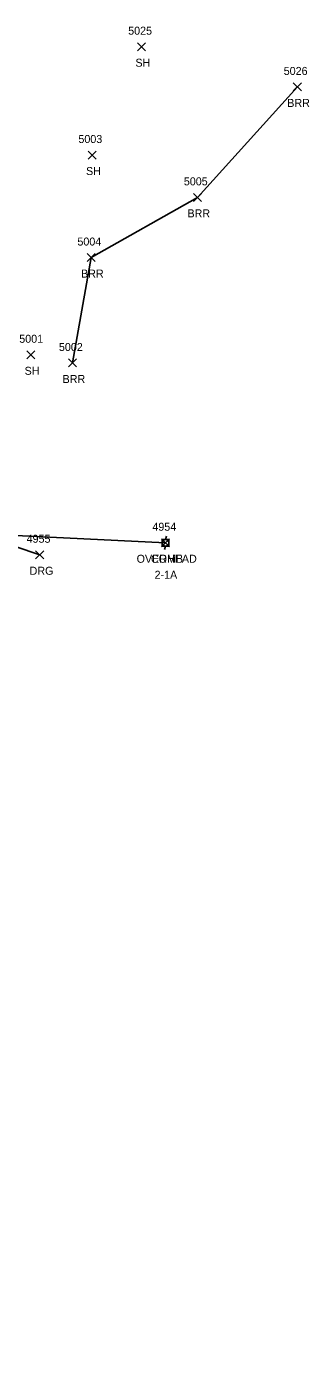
# Model space of a CAD drawing. Extents: x 1601151 to 1602912, y 499508 to 501770.
# Drawn here: x 1601732 to 1601802.6, y 501286.4 to 501618.4 of the extents above; entities that cross this region are included whole.
import ezdxf

# ---------------------------------------------------------------- set-up
doc = ezdxf.new("R2010")
doc.units = 0
for name, color, linetype in [('L_A', 7, 'Continuous'), ('L_I', 7, 'Continuous'), ('L_TIC', 7, 'Continuous'), ('LABL', 7, 'Continuous'), ('R_A', 7, 'Continuous'), ('R_I', 7, 'Continuous'), ('R_TIC', 7, 'Continuous'), ('RDG', 7, 'Continuous'), ('U_A', 7, 'Continuous'), ('U_C', 7, 'Continuous'), ('U_I', 7, 'Continuous'), ('U_TIC', 7, 'Continuous'), ('UCO', 7, 'Continuous'), ('UP', 7, 'Continuous')]:
    doc.layers.add(name, color=color, linetype=linetype)

msp = doc.modelspace()

# ---------------------------------------------------------------- linework, layer by layer
at = {"layer": 'L_TIC'}
for points in [[(1601759.69, 501612.39), (1601761.69, 501614.39)], [(1601761.69, 501612.39), (1601759.69, 501614.39)], [(1601798.57, 501602.34), (1601800.57, 501604.34)], [(1601800.57, 501602.34), (1601798.57, 501604.34)], [(1601747.34, 501585.33), (1601749.34, 501587.33)], [(1601749.34, 501585.33), (1601747.34, 501587.33)], [(1601773.66, 501574.75), (1601775.66, 501576.75)], [(1601775.66, 501574.75), (1601773.66, 501576.75)], [(1601747.1, 501559.7), (1601749.1, 501561.7)], [(1601749.1, 501559.7), (1601747.1, 501561.7)], [(1601732.02, 501535.41), (1601734.02, 501537.41)], [(1601734.02, 501535.41), (1601732.02, 501537.41)], [(1601742.49, 501533.36), (1601744.49, 501535.36)], [(1601744.49, 501533.36), (1601742.49, 501535.36)]]:
    msp.add_lwpolyline(points, dxfattribs=at)
at = {"layer": 'LABL'}
msp.add_lwpolyline([(1601743.49, 501534.36), (1601748.1, 501560.7), (1601774.66, 501575.75), (1601799.57, 501603.34)], dxfattribs=at)
at = {"layer": 'R_TIC'}
for points in [[(1601734.26, 501485.44), (1601736.26, 501487.44)], [(1601736.26, 501485.44), (1601734.26, 501487.44)]]:
    msp.add_lwpolyline(points, dxfattribs=at)
at = {"layer": 'RDG'}
msp.add_lwpolyline([(1601735.26, 501486.44), (1601685.19, 501503.35), (1601637.66, 501520.96), (1601587.64, 501547.05), (1601549.26, 501576.69), (1601539.36, 501585.43), (1601536.16, 501590.67), (1601533.36, 501599.4), (1601531.25, 501603.07)], dxfattribs=at)
at = {"layer": 'U_TIC'}
for points in [[(1601765.65, 501488.44), (1601767.65, 501490.44)], [(1601767.65, 501488.44), (1601765.65, 501490.44)]]:
    msp.add_lwpolyline(points, dxfattribs=at)
at = {"layer": 'UCO'}
msp.add_lwpolyline([(1601766.65, 501489.44), (1601471.02, 501503.9), (1601438.7, 501339.97), (1601411.28, 501184.01), (1601489.93, 500928.89)], dxfattribs=at)
at = {"layer": 'UP'}
for p, q in [((1601765.81, 501488.61), (1601765.81, 501490.28)), ((1601765.81, 501490.28), (1601767.48, 501490.28)), ((1601767.48, 501488.61), (1601765.81, 501488.61)), ((1601766.4, 501487.78), (1601766.65, 501488.61)), ((1601766.9, 501491.11), (1601766.65, 501490.28)), ((1601766.65, 501489.44), (1601766.65, 501489.44)), ((1601767.48, 501490.28), (1601767.48, 501488.61))]:
    msp.add_line(p, q, dxfattribs=at)
msp.add_circle((1601766.65, 501489.44), 0.833, dxfattribs=at)

# ---------------------------------------------------------------- texts
at = {"layer": 'L_A'}
for s, p in [('SH', (1601759.17, 501608.39)), ('BRR', (1601797.06, 501598.34)), ('SH', (1601746.83, 501581.33)), ('BRR', (1601772.15, 501570.75)), ('BRR', (1601745.59, 501555.7)), ('SH', (1601731.5, 501531.41)), ('BRR', (1601740.98, 501529.36))]:
    msp.add_text(s, height=2, dxfattribs=at).set_placement(p)
at = {"layer": 'L_I'}
for s, p in [('5025', (1601757.35, 501616.39)), ('5026', (1601796.17, 501606.34)), ('5003', (1601744.93, 501589.33)), ('5005', (1601771.24, 501578.75)), ('5004', (1601744.68, 501563.7)), ('5001', (1601730.17, 501539.41)), ('5002', (1601740.07, 501537.36))]:
    msp.add_text(s, height=2, dxfattribs=at).set_placement(p)
at = {"layer": 'R_A'}
msp.add_text('DRG', height=2, dxfattribs=at).set_placement((1601732.75, 501481.44))
at = {"layer": 'R_I'}
msp.add_text('4955', height=2, dxfattribs=at).set_placement((1601732, 501489.44))
at = {"layer": 'U_A'}
for s, p in [('OVERHEAD', (1601759.46, 501484.44)), ('COMB', (1601763.03, 501484.44))]:
    msp.add_text(s, height=2, dxfattribs=at).set_placement(p)
at = {"layer": 'U_C'}
msp.add_text('2-1A', height=2, dxfattribs=at).set_placement((1601763.94, 501480.44))
at = {"layer": 'U_I'}
msp.add_text('4954', height=2, dxfattribs=at).set_placement((1601763.39, 501492.44))
msp.add_text('4954', height=2, dxfattribs=at).set_placement((1601763.39, 501492.44))

doc.saveas('drawing.dxf')
